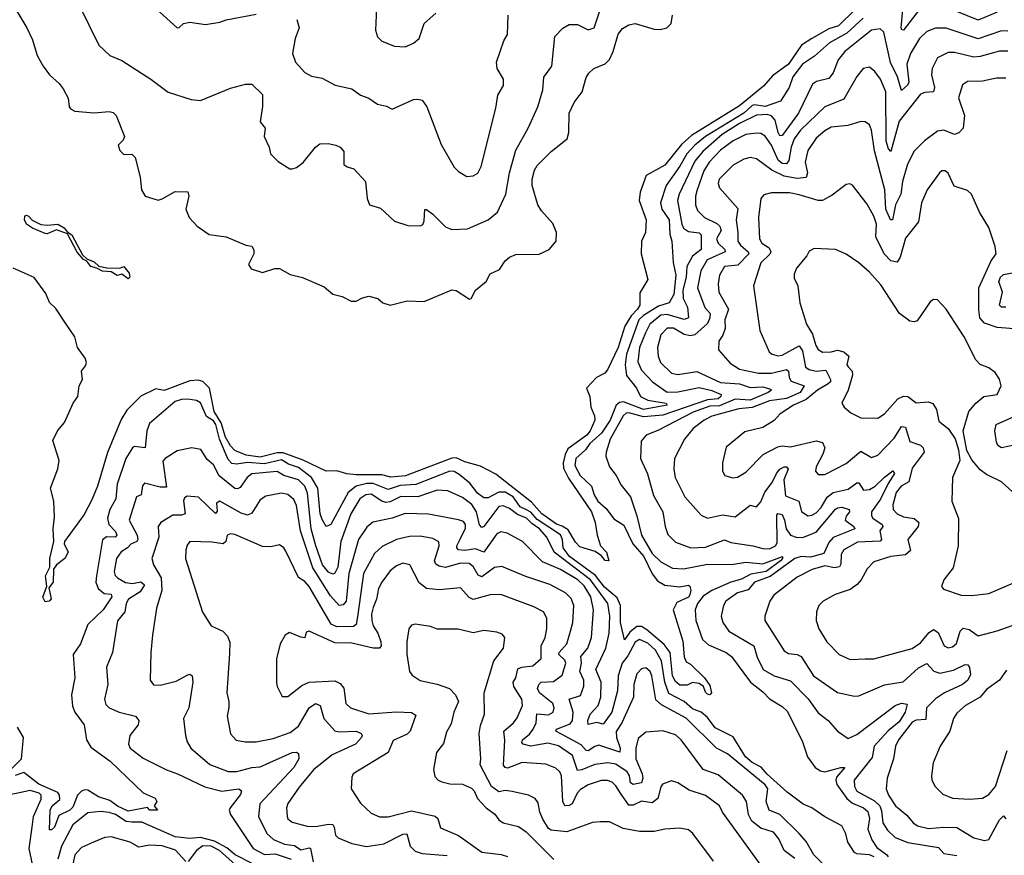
# Model space of a CAD drawing. Extents: x 1552294 to 1694791, y 811929 to 917222.
# Tile 339 of 643: x 1631336 to 1635958, y 883803 to 887724. Entities that reach past the tile are written whole.
import ezdxf

# ---------------------------------------------------------------- set-up
doc = ezdxf.new("R2010")
doc.units = 0

msp = doc.modelspace()

# ---------------------------------------------------------------- linework, layer by layer
at = {"layer": '0CON10XD'}
for points in [[(1631286.2, 887825), (1631369.4, 887685), (1631395, 887630), (1631417.8, 887555), (1631445.3, 887505.3), (1631475.3, 887465.3), (1631521.4, 887425), (1631539.8, 887399.8), (1631562.5, 887355), (1631567.5, 887315), (1631574, 887305), (1631595, 887294.5), (1631685, 887286.5), (1631755, 887293.6), (1631775, 887287.9), (1631788.5, 887275), (1631827.1, 887175), (1631821.3, 887158.7), (1631797.5, 887135), (1631805, 887110)], [(1633011.7, 887811.7), (1633006.5, 887675), (1633015, 887643.8), (1633035, 887622.9), (1633095, 887600), (1633145, 887596.7), (1633185, 887613.8), (1633210.8, 887635), (1633235, 887706.7), (1633290, 887755)], [(1635258.3, 887771.7), (1635179.7, 887695), (1635135, 887680.5), (1635054.9, 887635.1), (1635006.2, 887605), (1634944.2, 887515), (1634870, 887460), (1634827.6, 887412.4), (1634715, 887319.2), (1634489, 887181), (1634441.9, 887138.1), (1634365, 887041.8), (1634277.3, 886992.7), (1634248.5, 886915), (1634244.6, 886875), (1634277.5, 886785), (1634273.5, 886725), (1634254.4, 886685), (1634253.6, 886625), (1634284.3, 886505), (1634247.6, 886442.4), (1634247.5, 886385), (1634235.3, 886365), (1634205.8, 886334.2), (1634176.8, 886285), (1634144.7, 886185), (1634095, 886080.8), (1634082, 886065), (1634043.8, 886045), (1633996.7, 885995), (1634012, 885955), (1634016.2, 885905), (1634033.8, 885865), (1634035.6, 885845), (1634014.6, 885795), (1633998.6, 885775), (1633909.3, 885710.7), (1633895.8, 885684.2), (1633886.8, 885645), (1633889, 885619), (1633911.7, 885571.7), (1634020, 885415), (1634038, 885365), (1634046.2, 885305), (1634062, 885255), (1634090.8, 885225), (1634102, 885185), (1634085, 885185.6), (1634067.4, 885207.4), (1634037.8, 885227.8), (1633965, 885250), (1633945, 885272), (1633910.5, 885330.5), (1633883.1, 885346.9), (1633855, 885356.3), (1633787.5, 885405), (1633739.1, 885459.1), (1633571.3, 885591.3), (1633499.3, 885629.3), (1633425, 885649.2), (1633385, 885668.6), (1633363.8, 885666.2), (1633146.9, 885583.1), (1633077.9, 885577.9), (1633035, 885587.7), (1632915, 885587.6), (1632872.2, 885592.2), (1632825, 885606.2), (1632775, 885605.4), (1632666.5, 885656.5), (1632571.8, 885691.8), (1632545, 885691.3), (1632465, 885671.4), (1632399.3, 885680.7), (1632345, 885702.5), (1632325, 885723.8), (1632302.4, 885765), (1632281.5, 885831.5), (1632248.5, 885885), (1632226.5, 885995), (1632195.9, 886025.9), (1632172.7, 886032.7), (1632135, 886028.8), (1632014.6, 885984.6), (1631975, 885991.5), (1631905, 885957.5), (1631838.6, 885891.4), (1631812.5, 885847.5), (1631747.7, 885692.3), (1631700.6, 885535), (1631675, 885470.8), (1631638.7, 885401.3), (1631546.7, 885275), (1631544, 885265), (1631562.5, 885225), (1631547.5, 885195), (1631508, 885165), (1631494, 885146), (1631493.3, 885085), (1631472.3, 885057.7), (1631483.8, 885006.2), (1631474, 884996), (1631455, 884992.2), (1631444.8, 885014.8), (1631463.3, 885065), (1631456.3, 885113.7), (1631476.7, 885155), (1631476.3, 885195), (1631496.5, 885275), (1631492.2, 885335), (1631498.5, 885391.5), (1631496.6, 885465), (1631480.9, 885525), (1631514.2, 885615.8), (1631521.2, 885655), (1631491, 885749), (1631513.2, 885795), (1631546.1, 885833.9), (1631586.7, 885925), (1631608, 885955), (1631614.8, 886005), (1631629.7, 886035), (1631625.6, 886075), (1631645, 886100), (1631648.8, 886115), (1631642.2, 886135), (1631607.3, 886185), (1631594.6, 886235), (1631548.2, 886305), (1631505, 886368), (1631475, 886396), (1631458.2, 886438.2), (1631403.9, 886513.9), (1631305, 886558)], [(1631613.6, 887795), (1631706.7, 887605), (1631758.8, 887555), (1631815, 887531.9), (1631951.2, 887445), (1632033, 887383), (1632140, 887350), (1632185, 887344), (1632325, 887402.5), (1632395, 887420.8), (1632425, 887422), (1632475, 887372.5), (1632476.1, 887316.1), (1632464.6, 887245), (1632488, 887215), (1632483.9, 887176.1), (1632507.1, 887125), (1632513.8, 887095), (1632548.3, 887058.3), (1632603.9, 887023.9), (1632615, 887023.3), (1632635, 887030), (1632665.7, 887054.3), (1632724.3, 887125.7), (1632745, 887141.2), (1632783.6, 887143.6), (1632820, 887135), (1632840, 887125), (1632857.5, 887105), (1632856.7, 887045), (1632872.7, 887032.7), (1632904.1, 887024.1), (1632958.8, 886965), (1632966.7, 886885), (1632977.5, 886855), (1633028.8, 886838.8), (1633095, 886778), (1633157.9, 886757.9), (1633216.7, 886756.7), (1633227.5, 886762.5), (1633235, 886780), (1633237, 886833), (1633245, 886833.8), (1633275, 886811.5), (1633335, 886752.5), (1633365, 886739.4), (1633437.6, 886742.4), (1633534.6, 886785.4), (1633579.2, 886820.8), (1633617.3, 886905), (1633635.4, 887004.6), (1633665, 887112), (1633723.5, 887215), (1633768.5, 887315), (1633791.8, 887395), (1633796.6, 887453.4), (1633833.8, 887506.2), (1633847.5, 887645), (1633885.9, 887684.1), (1633915, 887701.2), (1633955, 887701.2), (1634005, 887676.2), (1634033.3, 887685), (1634058.6, 887765)], [(1631976.2, 887775), (1632075, 887685.8), (1632085, 887687.5), (1632104.7, 887705.3), (1632135, 887712.5), (1632208.3, 887701.7), (1632275, 887711.8), (1632305, 887722.4), (1632445, 887750.3)], [(1635563, 887777), (1635485, 887675.4), (1635476.5, 887676.5), (1635473.5, 887685), (1635482.3, 887772.3)], [(1635295, 887730.2), (1635219.1, 887660.9), (1635138, 887615), (1635067.6, 887552.4), (1635010.6, 887515), (1634965.2, 887455), (1634947.5, 887405), (1634907.9, 887342.1), (1634835, 887316), (1634785, 887324.9), (1634775, 887321.7), (1634735, 887285.9), (1634555.5, 887175), (1634505, 887134.6), (1634467.1, 887095), (1634435, 887035.8), (1634370, 886945), (1634343.9, 886865), (1634349.8, 886835), (1634384.8, 886785), (1634387.1, 886717.1), (1634397.1, 886685), (1634403.4, 886585), (1634416.5, 886525), (1634406.4, 886435), (1634385, 886394.7), (1634335, 886379.6), (1634265, 886335.8), (1634242.2, 886315), (1634185.1, 886155), (1634177.4, 886105), (1634185, 886054.6), (1634230.7, 885995), (1634249.7, 885955), (1634285, 885938.1), (1634370, 885925), (1634375.6, 885915), (1634265, 885894.6), (1634170.1, 885929.9), (1634152.2, 885927.8), (1634135.3, 885914.7), (1634107.2, 885845), (1634066.9, 885783.1), (1634012.3, 885735), (1633991.5, 885705), (1633947.3, 885665), (1633942.2, 885632.2), (1633966.2, 885585), (1634019.7, 885535), (1634032.6, 885495), (1634050.6, 885465), (1634089.6, 885429.6), (1634125, 885381), (1634171.5, 885351.5), (1634213.6, 885265), (1634265.3, 885205), (1634304.2, 885124.2), (1634330.2, 885090.2), (1634365, 885069.7), (1634435, 885062.3), (1634475, 885070.8), (1634482, 885065), (1634486.8, 885046.8), (1634482.5, 885025), (1634475, 885014.8), (1634420.7, 884989.3), (1634404.1, 884955), (1634448.3, 884808.3), (1634454.7, 884734.7), (1634465, 884710.8), (1634485, 884700), (1634550.7, 884635), (1634575, 884600), (1634584, 884565), (1634575, 884556), (1634565, 884559.2), (1634555, 884568.8), (1634545.4, 884595.4), (1634525, 884609.1), (1634495, 884614), (1634469.2, 884600.8), (1634435, 884601.9), (1634415, 884617.9), (1634400.8, 884645), (1634390, 884755), (1634361.7, 884791.7), (1634280.2, 884860.2), (1634255, 884875.7), (1634233.4, 884876.6), (1634199.6, 884850.4), (1634175, 884813.3), (1634156.7, 884895), (1634156.9, 884975), (1634141, 885011), (1634081.2, 885061.2), (1634039.5, 885115), (1633916.6, 885205), (1633886.3, 885245), (1633883.7, 885285), (1633875, 885306.2), (1633765, 885378), (1633735, 885412.6), (1633714.4, 885424.4), (1633685, 885438.6), (1633652.4, 885485), (1633615, 885507.5), (1633585, 885507.2), (1633535, 885480.2), (1633515, 885480.8), (1633485, 885502.1), (1633448.6, 885548.6), (1633399, 885589), (1633375, 885604), (1633355, 885604.8), (1633195, 885543), (1633122.5, 885537.5), (1633065, 885519.4), (1632995, 885548), (1632965, 885547.3), (1632915, 885534.4), (1632877.8, 885505), (1632795.7, 885354.3), (1632775, 885345.6), (1632755, 885378.1), (1632746.9, 885405), (1632735.1, 885525), (1632706.1, 885576.1), (1632645, 885622.5), (1632597.9, 885637.9), (1632565, 885658.5), (1632485, 885640.2), (1632405, 885645.4), (1632355, 885638.3), (1632331.6, 885641.6), (1632315, 885660.3), (1632273.4, 885755), (1632256.9, 885825), (1632245, 885841.7), (1632212.2, 885862.2), (1632185, 885925.4), (1632165, 885937.3), (1632125, 885942.9), (1632095, 885941.8), (1632065, 885931.5), (1631945, 885828.9), (1631931.7, 885795), (1631925, 885714.4), (1631875, 885720.6), (1631865, 885714.3), (1631833.2, 885665), (1631793.6, 885545), (1631786.7, 885475), (1631758.9, 885425), (1631747.7, 885385), (1631753.3, 885355), (1631785, 885322.7), (1631791.6, 885305), (1631784.1, 885295.9), (1631743.5, 885296.5), (1631725, 885282.9), (1631695.5, 885114.5), (1631692.5, 885085), (1631703.6, 885055), (1631731.6, 885031.6), (1631765, 885027.6), (1631768.1, 885015), (1631727.2, 884955), (1631655, 884885.5), (1631621.2, 884795), (1631587.2, 884745), (1631594.3, 884635.7), (1631579.5, 884555), (1631583, 884503), (1631594.8, 884474.8), (1631638.8, 884415), (1631649.5, 884345), (1631669.5, 884309.5), (1631760, 884245), (1631915, 884095.8), (1631971.2, 884071.2), (1631978.8, 884055), (1631967.5, 884035), (1631982.5, 884015), (1631946.7, 884015), (1631935, 884027.5), (1631845, 884009.5), (1631795, 884033), (1631759.4, 884059.4), (1631705, 884077.8)], [(1631805, 887110), (1631825, 887091.4), (1631862.3, 887092.3), (1631877.5, 887077.5), (1631901.2, 886985), (1631906.7, 886925), (1631925, 886895.7), (1631985, 886877.1), (1632005, 886882.9), (1632065, 886918.2), (1632125, 886915.8), (1632129.1, 886895), (1632115.5, 886835), (1632131.9, 886795), (1632169.4, 886755), (1632225, 886716.1), (1632305, 886705.5), (1632397.5, 886665), (1632425, 886661.2), (1632435, 886644), (1632435.2, 886625.2), (1632410.4, 886575), (1632422.9, 886555), (1632475, 886538.1), (1632533.8, 886556.2), (1632555, 886556.3), (1632605, 886528.4), (1632663.4, 886513.4), (1632765, 886470.8), (1632805, 886436.5), (1632850, 886425), (1632892.5, 886402.5), (1632915, 886402.5), (1632945, 886419.2), (1632974.2, 886425.8), (1633016.2, 886415), (1633040, 886395), (1633075, 886384.2), (1633155, 886404), (1633235, 886401.4), (1633365, 886455.8), (1633385, 886452.9), (1633447.5, 886412.5), (1633455, 886416.2), (1633476, 886454), (1633525, 886496), (1633545, 886531.4), (1633588.1, 886551.9), (1633615, 886592.5), (1633635, 886610), (1633665, 886621.9), (1633775, 886623.2), (1633821.5, 886645), (1633854.2, 886685), (1633855.2, 886725), (1633838, 886768), (1633785, 886826.9), (1633768.1, 886855), (1633740.8, 886945), (1633741.5, 886975), (1633752.6, 887017.4), (1633765, 887038.9), (1633831.5, 887105), (1633905.3, 887165), (1633914.1, 887195), (1633915.3, 887284.7), (1633938.8, 887335), (1633975.5, 887385), (1633995, 887453.3), (1634007, 887473), (1634031.2, 887495), (1634085, 887516.8), (1634105, 887536.4), (1634122.2, 887575), (1634145, 887655.8), (1634165, 887681.9), (1634195, 887699.5), (1634225, 887705.4), (1634315, 887678.8), (1634342.2, 887677.8), (1634374.3, 887685.7), (1634394.4, 887705.6), (1634400, 887745)], [(1632637.1, 887725), (1632646.9, 887685), (1632628.1, 887635), (1632615.7, 887565), (1632631.2, 887525), (1632675, 887476.7), (1632705, 887458.8), (1632755, 887448.8), (1632816.8, 887416.8), (1632895, 887399.5), (1632935, 887369.2), (1632975, 887355.8), (1633015, 887326.9), (1633057.4, 887317.4), (1633085, 887303.8), (1633185, 887348.9), (1633205, 887351.3), (1633225, 887345.4), (1633247.2, 887315), (1633315, 887138), (1633375, 887032), (1633395, 887012)], [(1633395, 887012), (1633435, 886988.6), (1633465, 886991.4), (1633487, 887003), (1633502.7, 887035), (1633571.3, 887308.7), (1633579.8, 887370.2), (1633607.5, 887415), (1633606.9, 887445), (1633578, 887495), (1633574.3, 887525), (1633608.5, 887625), (1633625.6, 887655), (1633629.4, 887745)], [(1635925, 887758.4), (1635835, 887721.9), (1635735, 887762.4)], [(1635975, 887670), (1635945, 887672), (1635835, 887633.8), (1635685, 887683.5), (1635635, 887684.7), (1635595, 887668.7), (1635560.4, 887635), (1635517.1, 887565), (1635500.8, 887515), (1635509.8, 887430.2), (1635503.1, 887416.9), (1635475, 887392), (1635457, 887455), (1635423.3, 887523.3), (1635391.8, 887665), (1635375, 887681.1), (1635335, 887674.2), (1635209.2, 887575), (1635178.9, 887535), (1635154.2, 887475), (1635135, 887447.9), (1635075.7, 887434.3), (1635058.2, 887421.8), (1634992, 887285), (1634915, 887180), (1634905, 887179.2), (1634896.7, 887195), (1634882.4, 887252.4), (1634865, 887273.2), (1634845, 887279.7), (1634795, 887275.5), (1634715, 887236.4), (1634633.7, 887185), (1634543.4, 887105), (1634505, 887060.7), (1634432.2, 886905), (1634423.5, 886875), (1634443.9, 886765), (1634452.6, 886745), (1634475, 886729.8), (1634525, 886724), (1634535.7, 886715), (1634534.7, 886645), (1634495, 886614.3), (1634467.7, 886565), (1634464.2, 886515), (1634448.9, 886455), (1634450.6, 886415), (1634470.6, 886375), (1634475.9, 886325), (1634455, 886316.5), (1634375, 886339.9), (1634345, 886336.6), (1634294.7, 886295.3), (1634274.2, 886254.2), (1634246.2, 886185), (1634238.3, 886118.3), (1634255, 886079.3), (1634305.8, 886025), (1634375.9, 885975.9), (1634425, 885977.7), (1634525, 885997.4), (1634585, 885984.6), (1634629.6, 885965), (1634627.9, 885955), (1634614.9, 885945.1), (1634565, 885940), (1634355, 885867.7), (1634265, 885860.8), (1634195, 885878.9), (1634183, 885877), (1634169.4, 885865), (1634108.2, 885755), (1634088.5, 885695), (1634087.5, 885675), (1634105.2, 885625.2), (1634135.6, 885585.6), (1634159.3, 885539.3), (1634203.1, 885485), (1634232.3, 885395), (1634255.3, 885305), (1634305, 885219.2), (1634345, 885180.3), (1634400.5, 885150.5), (1634452.5, 885147.5), (1634565, 885168.9), (1634677, 885167), (1634745, 885178.8), (1634825, 885170.4), (1634916.2, 885205), (1634916.3, 885195), (1634906.9, 885185), (1634840.4, 885135), (1634768.1, 885121.9), (1634725, 885098.6), (1634675, 885083.8), (1634585.8, 885045), (1634545, 885018.6), (1634518, 884985), (1634506.9, 884955), (1634509.7, 884905), (1634540.9, 884815), (1634570.1, 884790.1), (1634652.2, 884755), (1634677.2, 884735), (1634765.8, 884615.8), (1634825, 884569.6), (1634855, 884536.7), (1634915, 884500.6), (1634938.5, 884478.5), (1635009.7, 884339.7), (1635033.7, 884265), (1635070.7, 884215), (1635095, 884199.2), (1635114.8, 884195.2), (1635190, 884215), (1635210, 884215), (1635170.6, 884169.4), (1635167.3, 884155), (1635172.6, 884135), (1635218.8, 884068.8), (1635245, 884047.4), (1635297.3, 884025), (1635318, 884008), (1635325.7, 883975.7), (1635317.5, 883925), (1635335.8, 883875), (1635360.1, 883840.1), (1635407.1, 883805), (1635412.2, 883795)], [(1635975, 887576.2), (1635935.8, 887575.8), (1635845, 887551.1), (1635815, 887548.6), (1635725, 887570), (1635695, 887569.7), (1635645, 887545.4), (1635618.8, 887495), (1635616, 887465), (1635630.5, 887405), (1635625, 887385.6), (1635585, 887382.4), (1635565, 887374.6), (1635465, 887246.9), (1635425, 887106), (1635415, 887118.1), (1635403.5, 887153.5), (1635402.2, 887385), (1635376.5, 887445), (1635350.8, 887480.8)], [(1635350.8, 887480.8), (1635325, 887500.6), (1635295, 887494.4), (1635265, 887456.9), (1635205, 887350.4), (1635114.8, 887315.2), (1635001.9, 887205), (1634971.9, 887165), (1634956.9, 887125), (1634946.9, 887063.1), (1634935, 887047.3), (1634915, 887049.4), (1634895.9, 887065), (1634864.8, 887135), (1634835, 887177.5), (1634815, 887190), (1634795, 887191.9), (1634745, 887184.4), (1634685, 887155.7), (1634625, 887111.2), (1634573, 887055), (1634547.4, 887015), (1634515.5, 886925), (1634507.7, 886895), (1634507.9, 886855), (1634518.1, 886828.1), (1634550.4, 886795), (1634607.9, 886767.9), (1634622.3, 886755), (1634629.2, 886735), (1634606.5, 886695), (1634614.4, 886675), (1634645.3, 886645), (1634647.7, 886635), (1634563.7, 886596.3), (1634533.7, 886545), (1634517.3, 886465), (1634552.9, 886372.9), (1634576.6, 886345), (1634576.1, 886325), (1634565, 886298.4), (1634505, 886245.7), (1634485, 886240.5), (1634455, 886247), (1634405, 886276.3), (1634375, 886276.2), (1634345.4, 886244.6), (1634330.5, 886185), (1634333.2, 886145), (1634344.8, 886114.8), (1634395.7, 886065), (1634425, 886059.4), (1634515, 886073.2), (1634625, 886021), (1634715, 886015.7), (1634765, 885997.5), (1634825, 886001), (1634860, 885990), (1634864.4, 885985), (1634848.9, 885975), (1634765, 885939.2), (1634695, 885943.8), (1634621.2, 885911.2), (1634575, 885910.3), (1634497.8, 885882.2), (1634335, 885797.3), (1634276.3, 885773.7), (1634253.5, 885746.5), (1634249.5, 885665), (1634282.3, 885592.3), (1634311, 885491), (1634354.7, 885415), (1634365.3, 885345), (1634378.1, 885308.1), (1634415, 885271.5), (1634486.3, 885246.3), (1634555, 885249.3), (1634645, 885283.2), (1634675, 885270.3), (1634777.5, 885255), (1634825, 885241.8), (1634855, 885241.3), (1634884.5, 885255), (1634891.2, 885268.8), (1634890.5, 885399.5), (1634895, 885406.6), (1634915, 885401.8), (1634925.6, 885375.6), (1634934.7, 885334.7), (1634955, 885304.5), (1634985, 885293.4), (1635015, 885296.2), (1635075, 885319.1), (1635165, 885426.5), (1635175, 885433.9), (1635195, 885435.7), (1635230, 885425), (1635231.1, 885415), (1635215.2, 885394.8), (1635210.6, 885375), (1635252.2, 885345), (1635255.7, 885335), (1635155, 885294.3), (1635135, 885270.4), (1635111, 885219), (1635048, 885202), (1635005, 885204.9), (1634975, 885195.7), (1634858.8, 885111.2), (1634785.4, 885085), (1634755, 885048.2), (1634705.7, 885035), (1634650.9, 884995), (1634639.2, 884975), (1634629.6, 884925), (1634636.4, 884895), (1634665, 884853.8), (1634781.8, 884785), (1634798.2, 884731.8), (1634826.2, 884675), (1634877.8, 884645), (1634955, 884620.7), (1635036.9, 884536.9), (1635085, 884471.1), (1635131.8, 884435), (1635175, 884385.6), (1635225, 884350.8), (1635265, 884368.9), (1635446.5, 884505), (1635475, 884517.1), (1635501.7, 884511.7), (1635492.3, 884475), (1635465, 884428.6), (1635413.6, 884386.4), (1635347.4, 884315), (1635337.6, 884262.4), (1635252.5, 884155), (1635255.3, 884125), (1635265, 884103.9), (1635348.3, 884058.3), (1635373, 884035), (1635381.7, 884011.7), (1635388, 883955), (1635410.1, 883920.1), (1635445, 883886), (1635505, 883862.8), (1635649.7, 883839.7), (1635675, 883810.6), (1635735, 883801.6)], [(1635965, 887448.9), (1635921.1, 887448.9), (1635855, 887435.9), (1635785, 887433.6), (1635761.3, 887418.7), (1635743, 887357), (1635770.9, 887275), (1635764.6, 887215), (1635745, 887192.7), (1635725, 887184.6), (1635675, 887205.5), (1635645, 887200.9), (1635584.1, 887155.9), (1635535, 887107.1), (1635504.1, 887045.9), (1635480.8, 886965), (1635472.9, 886905), (1635447.5, 886855), (1635433.3, 886785), (1635423.8, 886785), (1635402.6, 886835), (1635397.2, 886925), (1635348, 887108), (1635334.7, 887204.7), (1635325, 887230.8), (1635305, 887244.4), (1635285, 887246.4), (1635223.4, 887226.6), (1635145, 887220), (1635115, 887202.7), (1635075, 887167.8), (1635035, 887110), (1635023.9, 887055), (1635034.3, 887005), (1635027.3, 886982.7), (1634985, 886979.2), (1634925, 886989.5), (1634867.3, 887017.3), (1634795, 887070.8), (1634765, 887077.5), (1634735, 887069.6), (1634685, 887041.1), (1634620, 886975), (1634615.3, 886955), (1634621.5, 886935), (1634707.2, 886837.2), (1634699.4, 886785), (1634707.8, 886725), (1634706.7, 886685), (1634720, 886665), (1634756.1, 886635), (1634759, 886625), (1634707.6, 886572.4), (1634644.8, 886565.2), (1634620.9, 886525), (1634614.7, 886485), (1634618.5, 886445), (1634664, 886365), (1634646, 886315), (1634647.8, 886275), (1634636.6, 886243.4), (1634618.2, 886215), (1634616.5, 886175), (1634671.6, 886111.6), (1634715, 886084.7), (1634804.8, 886064.8), (1634865, 886064.5), (1634935, 886082.9), (1634944.8, 886074.8), (1634947.5, 886045), (1634957.6, 886027.6), (1635019.2, 886005), (1634999, 885975), (1634935, 885946.6), (1634855, 885934.9), (1634775, 885904.2), (1634712.3, 885897.7), (1634585, 885864), (1634549.6, 885845), (1634498, 885805), (1634456.6, 885755), (1634409.6, 885665), (1634406.2, 885615), (1634412.3, 885575), (1634457.5, 885485), (1634535, 885398.5), (1634565, 885384.6)], [(1635915, 886658.8), (1635885, 886748.8), (1635840.9, 886820.9), (1635804, 886905), (1635785, 886922), (1635722.9, 886942.9), (1635695, 887004.2), (1635680, 887015), (1635665, 887014.4), (1635654.4, 887005), (1635595.3, 886924.7), (1635569.5, 886865), (1635555.4, 886775), (1635495, 886699.2), (1635469.9, 886610.1), (1635454.7, 886585.3), (1635425, 886592.8), (1635394.8, 886625), (1635355.2, 886705), (1635357.4, 886765), (1635345, 886801.5), (1635315, 886858), (1635245, 886946.7), (1635233, 886953), (1635215, 886950), (1635150, 886900), (1635105, 886874.6), (1635085, 886874.6), (1634995, 886901.2), (1634949.3, 886910.7), (1634865, 886911.5), (1634828.8, 886901.2), (1634814.4, 886885), (1634804.7, 886795), (1634809.3, 886695), (1634820, 886675), (1634853.9, 886653.9), (1634861.3, 886635), (1634856.9, 886623.1), (1634815, 886582.5), (1634780.9, 886475), (1634810.5, 886265), (1634854.5, 886165), (1634865.9, 886155.9), (1634895, 886147.1), (1634915, 886150.2), (1634995, 886192.7), (1635010, 886170), (1635025, 886093.3), (1635042.6, 886082.6), (1635075, 886075.2), (1635119.7, 886079.7), (1635142.8, 886035), (1635141.6, 886025), (1635131.1, 886015), (1635081.6, 885985), (1635028.1, 885941.9), (1634968.5, 885915), (1634905.8, 885874.2), (1634877.3, 885842.7), (1634825, 885810.9), (1634739.6, 885790.4), (1634652.8, 885717.2), (1634634.4, 885645), (1634634.4, 885605), (1634646.7, 885585), (1634684.3, 885574.3), (1634705, 885577.1), (1634745, 885601.1), (1634826.5, 885683.5), (1634895, 885719.7), (1634915, 885724), (1634955, 885719.2), (1635075, 885747.2), (1635105, 885739.4), (1635115.5, 885715), (1635106.2, 885685), (1635074.4, 885625), (1635071.4, 885605), (1635085, 885589.2), (1635115, 885590), (1635215, 885640.7), (1635285, 885698.7), (1635335, 885670), (1635365, 885680.7), (1635440.5, 885759.5), (1635475, 885815.4), (1635495, 885811.9), (1635502.1, 885785), (1635514.4, 885744.4), (1635565, 885726.8), (1635576.6, 885715), (1635582.2, 885695), (1635525, 885620), (1635510, 885555), (1635474.7, 885535), (1635450.3, 885505), (1635435, 885447.5), (1635436.9, 885425), (1635454.5, 885405), (1635485, 885391.1), (1635535, 885383.5), (1635556.7, 885365), (1635553.6, 885345), (1635504.6, 885285), (1635517.2, 885232.8), (1635495, 885213.2), (1635424.8, 885205.2), (1635345, 885179.5), (1635315, 885147.1), (1635286.4, 885095), (1635267.2, 885072.8), (1635235, 885050), (1635164.1, 885025.9), (1635107.5, 884995), (1635087.1, 884975), (1635076.9, 884945), (1635074.4, 884905), (1635087.1, 884865), (1635125.6, 884805), (1635183.1, 884745), (1635235, 884721.2), (1635304.5, 884724.5), (1635345, 884724.6), (1635525, 884773.2), (1635565, 884800.3), (1635605, 884848.4), (1635625, 884861.8), (1635647.8, 884847.8), (1635675.3, 884785.3), (1635695, 884776.2), (1635715, 884781.1), (1635733.9, 884796.1), (1635750.4, 884855), (1635765, 884868.5), (1635792.4, 884862.4), (1635835, 884833.1), (1635924.3, 884855.7), (1635995, 884881.8)], [(1631845, 886507.5), (1631815, 886530), (1631793.8, 886523.8), (1631765, 886541.2), (1631725, 886543.1), (1631698.1, 886558.1), (1631669.4, 886565), (1631651.2, 886591.2), (1631635, 886599.2), (1631605, 886633.5), (1631559.4, 886719.4), (1631508.5, 886738.5), (1631465, 886718.6), (1631455, 886720), (1631395.8, 886745), (1631367.5, 886765), (1631358.9, 886785), (1631360, 886800), (1631365, 886806), (1631375, 886803.8), (1631393.4, 886783.4), (1631435, 886763.3), (1631465, 886759.5), (1631514.4, 886764.4), (1631545, 886746.7), (1631558.8, 886728.8), (1631580.8, 886715), (1631630.3, 886620.3), (1631650.9, 886600.9), (1631685, 886587.3), (1631707.8, 886567.8), (1631745, 886559.2), (1631805, 886557.8), (1631825, 886565.6), (1631849.6, 886535), (1631852.5, 886515), (1631845, 886507.5)], [(1636025, 886271.5), (1635925, 886279.1), (1635865, 886299.5), (1635843.9, 886325), (1635837.8, 886362.2), (1635839.2, 886465), (1635897.2, 886592.8), (1635919.5, 886625), (1635915, 886658.8)], [(1636032.2, 885475), (1635945.6, 885555.6), (1635875, 885589.2), (1635845, 885610.8), (1635805, 885658), (1635782, 885702), (1635764.4, 885795), (1635791.4, 885885), (1635824.3, 885925), (1635862.5, 885955), (1635925, 885965.8), (1635943.3, 886005), (1635935, 886036.7), (1635915, 886068), (1635885, 886090), (1635845, 886106), (1635825, 886128), (1635770, 886235), (1635685, 886365.8), (1635645, 886408.8), (1635625, 886411.2), (1635610.3, 886399.7), (1635548.9, 886311.1), (1635535, 886305.6), (1635515, 886308.9), (1635465.4, 886345.4), (1635379.2, 886479.2), (1635325, 886539.5), (1635275, 886582.9), (1635215, 886624), (1635165, 886645.8), (1635065, 886650.8), (1635042.5, 886637.5), (1635031.2, 886615), (1634982.7, 886557.3), (1634970.9, 886529.1), (1634971.7, 886511.7), (1634989.2, 886475), (1634997.5, 886395), (1635029.4, 886295), (1635057.8, 886247.8), (1635073.3, 886195), (1635085, 886175.7), (1635105, 886163.8), (1635144.7, 886164.7), (1635175, 886172.9), (1635205.5, 886165.5), (1635227.5, 886145), (1635219.3, 886105), (1635225, 886094.7), (1635243.7, 886075), (1635245.7, 886055), (1635224.7, 885985.3), (1635196, 885925), (1635206, 885905), (1635238.3, 885878.3), (1635285, 885855.7), (1635365, 885854.4), (1635395, 885874.4), (1635458.8, 885945), (1635485, 885957.5), (1635505, 885955.8), (1635545, 885926.2), (1635600.8, 885930.8), (1635622.1, 885922.1), (1635640, 885895), (1635650.3, 885840.3), (1635694.3, 885805), (1635726.9, 885756.9), (1635742.5, 885705), (1635748.9, 885655), (1635714.3, 885575), (1635712, 885465), (1635742.5, 885382.5), (1635741.4, 885255), (1635718.6, 885151.4), (1635674.5, 885095.5), (1635663.8, 885063.8), (1635672.3, 885052.3), (1635756, 885024), (1635805, 885022.5)], [(1635964.8, 886374.8), (1635944.3, 886374.3), (1635935.4, 886385), (1635950, 886445), (1635933.1, 886495), (1635939.7, 886515), (1635955, 886527.5), (1636005, 886536.9)], [(1636005, 885726.6), (1635945, 885715.4), (1635928.1, 885725), (1635921.8, 885741.8), (1635913.1, 885795), (1635920.6, 885825), (1636035, 885875.7)], [(1635346.9, 883795), (1635324.5, 883805.5), (1635265, 883810.4), (1635255, 883816.7), (1635223.8, 883863.8), (1635214.3, 883904.3), (1635195, 883941.2), (1635115, 883982.9), (1635055, 884025.2), (1635013.4, 884043.4), (1634938.6, 884098.6), (1634845, 884184), (1634817.1, 884217.1), (1634775, 884237.5), (1634742.9, 884265), (1634685, 884358.7), (1634600.8, 884400.8), (1634565, 884449), (1634535, 884474.5), (1634495, 884490.2), (1634455, 884524.9), (1634382.5, 884562.5), (1634364, 884615), (1634349.5, 884715), (1634320.5, 884765), (1634285, 884797.8), (1634245, 884814.8), (1634225, 884803.5), (1634191.2, 884738.9), (1634163.7, 884705), (1634145.4, 884644.6), (1634142.2, 884575), (1634115.3, 884475), (1634075, 884418.5), (1634045, 884425.2), (1634005, 884416), (1634003.5, 884435), (1634014.5, 884465.5), (1634051.8, 884505), (1634064, 884545), (1634064.8, 884615), (1634040.2, 884675), (1634087.5, 884775), (1634103.5, 884845), (1634105.5, 884925), (1634096.2, 884985), (1634015.3, 885095.3), (1633845.1, 885225.1), (1633810.8, 885295), (1633776.3, 885335), (1633739.4, 885359.4), (1633715, 885385.4), (1633672.7, 885402.7), (1633635, 885430.4), (1633605, 885443.2), (1633585, 885440), (1633515, 885345.5), (1633505, 885340.9), (1633495, 885354.2), (1633479.8, 885415), (1633458.3, 885448.3), (1633415, 885481.9), (1633345, 885513.7), (1633295, 885516.9), (1633205, 885485.5), (1633125, 885487.2), (1633075, 885461.6), (1633055, 885457.8), (1633035, 885464.1), (1632985, 885497.2), (1632960.5, 885495), (1632931.9, 885475), (1632890.8, 885405), (1632843.7, 885275), (1632829.1, 885155), (1632815, 885126.5), (1632805, 885121.5), (1632785, 885130.9), (1632756.7, 885165), (1632726.1, 885255), (1632703.7, 885335), (1632687.5, 885502.5), (1632674.5, 885535), (1632645, 885565.2), (1632575, 885584.6), (1632543.7, 885603.7), (1632425, 885592.1), (1632403.5, 885575), (1632370.8, 885529.3), (1632357.6, 885522.4), (1632345, 885524.1), (1632272.8, 885582.8), (1632245, 885635.7), (1632215, 885660.6), (1632186.5, 885706.5), (1632144.5, 885715.5), (1632075, 885700), (1632018, 885665), (1632008.3, 885651.7), (1632025, 885530), (1631995, 885530.7), (1631921.7, 885548.3), (1631912.8, 885537.2), (1631905.5, 885495), (1631883.8, 885485), (1631850, 885375), (1631887.8, 885305), (1631890.8, 885285), (1631885.4, 885274.6), (1631857.1, 885262.9), (1631841.6, 885245), (1631812.7, 885227.3), (1631789.7, 885195), (1631778.9, 885135), (1631784.2, 885115), (1631794.1, 885104.1), (1631832.4, 885082.4), (1631865, 885078), (1631905, 885086.4), (1631921.4, 885071.4), (1631900.4, 885039.6), (1631846.8, 885005), (1631836, 884985), (1631829.4, 884945), (1631795, 884902.9), (1631771.5, 884755), (1631743.5, 884685), (1631749.5, 884605), (1631734.4, 884535.6), (1631739.8, 884509.8), (1631756, 884495), (1631802.5, 884475), (1631878.8, 884455), (1631895.6, 884435.6), (1631891.1, 884415), (1631853.3, 884365), (1631846.9, 884325), (1631853.8, 884305), (1631915, 884259.1), (1632025, 884203.1), (1632077.1, 884185), (1632204.2, 884124.2), (1632284.5, 884104.5), (1632364.6, 884114.6), (1632376.7, 884105), (1632371.9, 884088.1), (1632323.3, 884025), (1632319.5, 884015), (1632324.6, 883995), (1632431.5, 883835), (1632485, 883806.3), (1632535, 883809.9), (1632609.5, 883785)], [(1634565, 885384.6), (1634635, 885400), (1634695, 885390.3), (1634765, 885445.6), (1634795, 885438), (1634815, 885460.8), (1634833.5, 885506.5), (1634868.4, 885551.6), (1634889.2, 885595), (1634905, 885615.3), (1634925, 885626.3), (1634936, 885625), (1634943.5, 885615), (1634922.6, 885565), (1634930.2, 885490.2), (1634993.3, 885465), (1635005.3, 885415.3), (1635035.4, 885395.4), (1635055, 885398.2), (1635075, 885410), (1635098.6, 885435), (1635126.2, 885483.8), (1635155.4, 885504.6), (1635225, 885520.7), (1635265, 885550), (1635275, 885550), (1635296.9, 885516.9), (1635325, 885519.6), (1635351.6, 885535), (1635395, 885577.5), (1635435, 885606.5), (1635443.3, 885595), (1635412.4, 885547.6), (1635376.6, 885473.4), (1635334.8, 885414.8), (1635334.7, 885395), (1635341.4, 885385), (1635384.6, 885355), (1635387.3, 885345), (1635373.7, 885325), (1635382, 885285), (1635375, 885276.9), (1635268.5, 885271.5), (1635205, 885236), (1635191.7, 885215), (1635191.3, 885168.7), (1635184, 885156), (1635161.1, 885151.1), (1635115, 885161.1), (1635056.4, 885143.6), (1634985, 885107.7), (1634876.3, 885023.6), (1634856.8, 884995), (1634834.5, 884925), (1634833.6, 884905), (1634925, 884762.9), (1634945, 884750), (1634985, 884745.3), (1635005, 884735.4), (1635062.3, 884645), (1635175, 884566.1), (1635255, 884550), (1635275, 884551.1), (1635395, 884602.3), (1635482.8, 884617.2), (1635555, 884681.8), (1635595, 884702.7), (1635627.4, 884667.4), (1635655, 884657.7), (1635719.2, 884670.8), (1635775, 884697.8), (1635786.6, 884696.6), (1635794.5, 884684.5), (1635799.1, 884650.9), (1635786.2, 884625), (1635761.8, 884605), (1635676.7, 884565), (1635635, 884537.3), (1635592.2, 884495), (1635589.2, 884440.7), (1635545, 884436.8), (1635525, 884426.8), (1635461.5, 884345), (1635447.1, 884315), (1635438.5, 884255), (1635408.5, 884165), (1635403.5, 884115), (1635414.7, 884085), (1635447.1, 884035), (1635500.6, 883990.6), (1635529.5, 883955), (1635551.1, 883941.1), (1635601.9, 883928.1), (1635675, 883935.3), (1635735, 883932.8), (1635815.7, 883884.3), (1635865, 883872.1), (1635885, 883877.3), (1635935, 883968.5), (1635955, 883987.5), (1635965, 883974)], [(1635105, 883764.7), (1635064.2, 883805), (1635028.2, 883868.2), (1634995.7, 883905), (1634903.9, 883993.9), (1634854.6, 884014.6), (1634840.6, 884055), (1634847.2, 884115), (1634835, 884133.9), (1634659.3, 884279.3), (1634606.2, 884306.2), (1634465, 884446.5), (1634349.1, 884509.1), (1634322, 884532), (1634302.8, 884645), (1634295, 884665.6), (1634275, 884682.5), (1634255, 884678.5), (1634233.1, 884655), (1634218.9, 884605), (1634216.8, 884545), (1634162.1, 884425), (1634136.4, 884383.6), (1634137.1, 884355), (1634155.2, 884304.8), (1634153, 884287), (1634055, 884318.8), (1634035, 884313.2), (1634005, 884292.5), (1633995, 884294), (1633971, 884321), (1633876.8, 884373.2), (1633852.1, 884385), (1633856, 884395), (1633919.8, 884420.2), (1633930.8, 884435), (1633934.3, 884475), (1633914.5, 884535), (1633968.1, 884551.9), (1633983.8, 884596.2), (1633984.8, 884625), (1633966, 884665), (1633973.3, 884705), (1633970, 884735), (1634002.2, 884775), (1634020.8, 884825), (1634030.2, 884955), (1634016.6, 885015), (1633985, 885068), (1633956.6, 885095), (1633875, 885144.4), (1633790.3, 885180.3), (1633696.5, 885275), (1633624, 885315), (1633595, 885320.4), (1633575, 885311.1), (1633515, 885224.7), (1633475, 885240.2), (1633425, 885233.3), (1633396.4, 885236.4), (1633388, 885245), (1633388.6, 885255), (1633405, 885289.7), (1633428.5, 885338.5), (1633428.4, 885355), (1633418.4, 885368.4), (1633395, 885377.6), (1633255, 885404), (1633145, 885406.2), (1633085, 885384.3), (1632994.2, 885365.8), (1632965, 885342.7), (1632926.7, 885285), (1632880.3, 885125), (1632868.4, 884995), (1632855, 884978.2), (1632835, 884975.3), (1632795, 885020.5), (1632711.8, 885151.8), (1632654.5, 885325), (1632635, 885444), (1632622.5, 885472.5), (1632595, 885496), (1632565, 885502.8), (1632491.9, 885488.1), (1632465, 885471.5), (1632425, 885408.5), (1632405, 885398.4), (1632375, 885408.4), (1632275, 885463.8), (1632259.1, 885455), (1632263, 885417), (1632255, 885406.1), (1632175, 885482.7), (1632122, 885488), (1632110, 885480), (1632104, 885466), (1632112.7, 885405), (1632095, 885398.1), (1632055, 885399.2), (1631997.5, 885365), (1631985, 885346.2), (1631988.6, 885295), (1631955.4, 885195), (1631963.5, 885165), (1631999.6, 885105), (1632002.3, 885045), (1631978.3, 884961.7), (1631959.5, 884835), (1631950.9, 884755), (1631948.5, 884625), (1631963.2, 884603.2), (1631995, 884601.5), (1632069.6, 884620.4), (1632125, 884650), (1632135, 884652), (1632145.6, 884645), (1632149.1, 884615), (1632130, 884495), (1632104.5, 884445), (1632113.3, 884365), (1632121.8, 884335), (1632139.5, 884305), (1632228.8, 884228.8), (1632315, 884196.7), (1632355, 884196), (1632425, 884214.7), (1632465, 884218.2), (1632615, 884285.8), (1632635, 884287.3), (1632645, 884281.2), (1632646.1, 884255), (1632622.2, 884215), (1632462.8, 884045), (1632456, 883985), (1632495.2, 883905.2), (1632526.6, 883876.6), (1632578.6, 883855), (1632625, 883849.5), (1632655, 883828.1), (1632695, 883838.4), (1632701.5, 883835), (1632712.9, 883772.9)], [(1634975, 883787.2), (1634924.7, 883824.7), (1634899.9, 883879.9), (1634875, 883911.1), (1634815, 883930.6), (1634773.1, 883963.1), (1634756.5, 883995), (1634747.5, 884055), (1634728.8, 884085), (1634615, 884180), (1634545, 884205.4), (1634441.3, 884345), (1634415, 884367.6), (1634355, 884386.1), (1634275, 884381.2), (1634239.2, 884350.7), (1634228.4, 884305), (1634227.9, 884255), (1634258.3, 884185), (1634260.6, 884165), (1634255, 884142.9), (1634215, 884135.3), (1634203.6, 884143.6), (1634198.4, 884175), (1634187.5, 884195), (1634135, 884231.2), (1634096.9, 884236.9), (1634035, 884229.6), (1633975, 884203.5), (1633955, 884200.6), (1633930.5, 884270.5), (1633865, 884316.1), (1633815, 884329.2), (1633735, 884315.5), (1633698.9, 884325), (1633692.8, 884332.8), (1633696.8, 884345), (1633729.1, 884370.9), (1633746.2, 884395), (1633760.5, 884425), (1633763.2, 884466.8), (1633818.3, 884461.7), (1633840, 884475), (1633844.2, 884495), (1633838.1, 884515), (1633775.3, 884565), (1633765.9, 884585), (1633773.4, 884605), (1633784.5, 884615), (1633842.1, 884617.9), (1633882.5, 884647.5), (1633900.2, 884705), (1633895, 884717.8), (1633866.4, 884745), (1633868.6, 884755), (1633903.7, 884795), (1633921, 884855), (1633932.2, 884895), (1633937.4, 884975), (1633925, 885007.5), (1633897.5, 885035), (1633825, 885073.1), (1633711.5, 885111.5), (1633598.5, 885158.5), (1633565, 885153.9), (1633505, 885109.5), (1633487.7, 885117.7), (1633465, 885157.3), (1633445, 885172.4), (1633405, 885174.3), (1633335, 885153.9), (1633305, 885158.8), (1633289.4, 885169.4), (1633283.5, 885185), (1633305.3, 885255), (1633303.5, 885273.5), (1633275, 885289.7), (1633215, 885299.8), (1633165, 885298.8), (1633104.3, 885285), (1633037.5, 885252.5), (1633001, 885219), (1632949, 885125), (1632921.2, 884921.2), (1632915, 884885.7), (1632903.3, 884876.7), (1632825, 884874.8), (1632798, 884888), (1632695, 885064.5), (1632675, 885087.5), (1632645, 885107.1), (1632585, 885230), (1632575, 885245.8), (1632555, 885260), (1632515, 885250), (1632475, 885251.1), (1632345, 885308.2), (1632325, 885311.8), (1632310, 885305), (1632302.7, 885275), (1632291.2, 885265), (1632237.3, 885272.7), (1632135, 885275.4), (1632122, 885258), (1632115.4, 885235), (1632114.6, 885195.4), (1632193.6, 884943.6), (1632235, 884878.8), (1632288.8, 884855), (1632310.7, 884830.7), (1632322.2, 884802.2), (1632319.8, 884749.8), (1632307.5, 884565), (1632317.5, 884525), (1632316.8, 884496.8), (1632309.4, 884455), (1632325, 884373.3), (1632352.5, 884342.5), (1632394.6, 884334.6), (1632445, 884334.6), (1632525, 884350.9), (1632605, 884378.9), (1632645, 884408.7), (1632694.9, 884495.1), (1632725, 884515.4), (1632745.7, 884505.7), (1632763.1, 884445), (1632815, 884386.9), (1632835, 884381.7), (1632915, 884384.5), (1632938, 884375), (1632942.9, 884365), (1632940.6, 884355), (1632911.8, 884325), (1632801.8, 884275), (1632715, 884203.4), (1632647.6, 884122.4), (1632594.3, 884045.7), (1632588.9, 884025), (1632591.2, 883985), (1632595, 883974.3), (1632615, 883958.5), (1632685, 883939.2), (1632725, 883937.5), (1632785, 883949), (1632805, 883946.7), (1632812.4, 883935), (1632817.8, 883897.8), (1632830, 883885), (1632895, 883858.2), (1632964.3, 883844.3), (1633045, 883856.6), (1633135, 883902.7), (1633153.4, 883903.4), (1633168.7, 883845), (1633191.7, 883821.7), (1633225, 883811.3), (1633342.5, 883802.5)], [(1634811.8, 883761.8), (1634635.4, 884005), (1634621.8, 884035), (1634555, 884083.8), (1634478.7, 884108.7), (1634425, 884143.1), (1634395, 884151.9), (1634353.8, 884136.2), (1634345, 884123.3), (1634331.3, 884068.7), (1634305, 884049.6), (1634255, 884056.9), (1634215, 884038.3), (1634195, 884037.5), (1634156.6, 884095), (1634135, 884129.5), (1634116.6, 884146.6), (1634095, 884154.1), (1634065, 884153.3), (1634005, 884132.9), (1633967.7, 884112.3), (1633952.4, 884095), (1633930, 884045), (1633915, 884035.8), (1633895, 884034.7), (1633885.8, 884055), (1633879.5, 884175), (1633870.8, 884195), (1633852.3, 884212.3), (1633805, 884231.2), (1633695, 884238.8), (1633625, 884212.3), (1633614.2, 884214.2), (1633606.3, 884225), (1633612.7, 884342.7), (1633609.2, 884385), (1633654.6, 884425), (1633671.8, 884448.2), (1633695.4, 884505.4), (1633692.5, 884535), (1633655.8, 884595), (1633652.2, 884615), (1633665.3, 884635), (1633675, 884678), (1633693.8, 884686.2), (1633745, 884691.2), (1633783.1, 884726.9), (1633784.1, 884785), (1633803.3, 884825), (1633809.7, 884865), (1633810, 884915), (1633794.4, 884945), (1633748.8, 884968.8), (1633595, 885025.9), (1633545, 885025.3), (1633465, 885002.7), (1633445, 885012.2), (1633405, 885057.5), (1633305, 885048.6), (1633245, 885054.6), (1633210.7, 885080.7), (1633167.1, 885165), (1633135, 885172.9), (1633105, 885161.8), (1633075, 885138.2), (1633035, 885084.5), (1633020.3, 885055), (1633010.5, 885005), (1632994.4, 884965), (1632987, 884935), (1632989, 884905), (1632995, 884880), (1633016.8, 884845), (1633031.6, 884805), (1633033.1, 884785), (1633025, 884775.5), (1632995, 884774.8), (1632895, 884798.2), (1632815, 884799.3), (1632695, 884854.3), (1632680.6, 884849.4), (1632675, 884824), (1632655, 884825.6), (1632601.7, 884848.3), (1632581.2, 884835), (1632558, 884795), (1632540.8, 884725), (1632541.4, 884611.4), (1632544.1, 884594.1), (1632568.6, 884548.6), (1632595, 884548.6), (1632659.9, 884600.1), (1632695, 884615.8), (1632815, 884621.6), (1632839.6, 884609.6), (1632856.9, 884586.9), (1632867.5, 884515), (1632888, 884495), (1632975, 884467.3), (1633105, 884476.5), (1633175, 884472.5), (1633195, 884460), (1633169.2, 884385), (1633155, 884371.8), (1633089.2, 884340.9), (1633065.2, 884284.8), (1632901.4, 884185), (1632895, 884170), (1632892, 884115), (1632935, 884046.7), (1632985, 884000), (1633025, 883983.6), (1633065, 883983.6), (1633175, 884010.7), (1633286.4, 883986.4), (1633299.1, 883975), (1633311.5, 883931.5), (1633396.3, 883896.4), (1633505, 883817.4), (1633596.2, 883806.2), (1633625, 883797.3)], [(1635805, 885022.5), (1635885, 885032), (1635995, 885077.5)], [(1634592.5, 883775), (1634495.6, 883905), (1634475, 883922.9), (1634435, 883930.8), (1634365, 883925.5), (1634315, 883914), (1634245, 883914.6), (1634168.1, 883928.1), (1634105, 883959.1), (1634060.3, 883960.3), (1634025, 883956.2), (1633905, 883913.6), (1633830.5, 883920.5), (1633818.1, 883928.1), (1633792, 883972), (1633777.3, 884005), (1633769.1, 884049.1), (1633755, 884068.6), (1633725, 884085.6), (1633647.3, 884102.7), (1633615, 884107.1), (1633585, 884101.2), (1633550, 884125), (1633497, 884227), (1633501.2, 884255), (1633493.1, 884375), (1633498.3, 884411.7), (1633517.1, 884465), (1633516.7, 884565), (1633562, 884715), (1633606.9, 884775), (1633612.9, 884825), (1633600.7, 884840.7), (1633575, 884850.6), (1633515, 884857.3), (1633465, 884846.4), (1633394.6, 884864.6), (1633295, 884864.5), (1633264.2, 884875.8), (1633192.7, 884887.3), (1633175, 884882), (1633162.5, 884865), (1633153.5, 884805), (1633153.2, 884746.8), (1633165.8, 884665), (1633177.6, 884647.6), (1633215, 884623.3), (1633295, 884606.5), (1633353.1, 884585), (1633382.1, 884555), (1633395.5, 884525), (1633374.3, 884475), (1633360.9, 884419.1), (1633338.7, 884381.3), (1633325, 884326.7), (1633292.5, 884285), (1633278.8, 884205), (1633285, 884172.5), (1633300, 884155), (1633316.8, 884146.8), (1633355, 884137.8), (1633415, 884136.2), (1633457.1, 884117.1), (1633470, 884105), (1633485, 884070), (1633526, 884025), (1633565.6, 883995.6), (1633585, 883968.8), (1633605.6, 883955.6), (1633677.5, 883937.5), (1633712.9, 883912.9), (1633842.6, 883782.6)], [(1635967.8, 884672.2), (1635935.3, 884625), (1635875, 884580.3), (1635845, 884545.3), (1635775.8, 884505), (1635735, 884469.2), (1635720, 884445), (1635701.9, 884385), (1635656.7, 884315), (1635623.6, 884236.4), (1635615.6, 884175), (1635618.6, 884155), (1635634, 884125), (1635670.2, 884090.2), (1635715, 884070.5), (1635795, 884066.2), (1635855, 884071.1), (1635885, 884088.1), (1635916.7, 884125), (1635972, 884295)], [(1631285, 884196.1), (1631343.9, 884256.1), (1631354.1, 884355), (1631324.5, 884404.5)], [(1631705, 884077.8), (1631655, 884108.5), (1631639.5, 884110.5), (1631625, 884104.2), (1631607.3, 884085), (1631585, 884028.2), (1631570.6, 884015), (1631519.8, 883990.2), (1631499.6, 883935), (1631485, 883922.2), (1631475, 883922.5), (1631478.5, 884015), (1631488.4, 884035), (1631523.8, 884065), (1631523.1, 884085), (1631515, 884098.2), (1631425, 884137.2), (1631355, 884190.8), (1631315, 884177.1)], [(1631402, 883732), (1631380.8, 883835), (1631394.7, 883935), (1631401.1, 883985), (1631435.8, 884065.8), (1631435.8, 884085), (1631427.1, 884095), (1631385, 884106.5), (1631245, 884077.2)], [(1632426.6, 883765), (1632346.7, 883805), (1632307.6, 883837.6), (1632249.5, 883869.5), (1632185, 883886.1), (1632135, 883881.3), (1632065, 883889.9), (1631908.7, 883958.7), (1631862.2, 883957.8), (1631835, 883961.6), (1631785, 883993.5), (1631755, 884004.2), (1631715, 884008.9), (1631655, 884001.5), (1631585, 883945.3), (1631531.5, 883845), (1631514.9, 883785)], [(1632116.2, 883773.8), (1632067.3, 883827.3), (1632005, 883846.9), (1631945, 883850), (1631895, 883840.6), (1631854.7, 883864.7), (1631765, 883889.4), (1631735, 883885.8), (1631681.4, 883865), (1631625, 883839.4), (1631595, 883805.5), (1631581.3, 883745)], [(1632362.6, 883745), (1632274.2, 883825), (1632235, 883846.1), (1632195, 883846.7), (1632165, 883825.6), (1632125.9, 883774.1)]]:
    msp.add_lwpolyline(points, dxfattribs=at)

doc.saveas('drawing.dxf')
